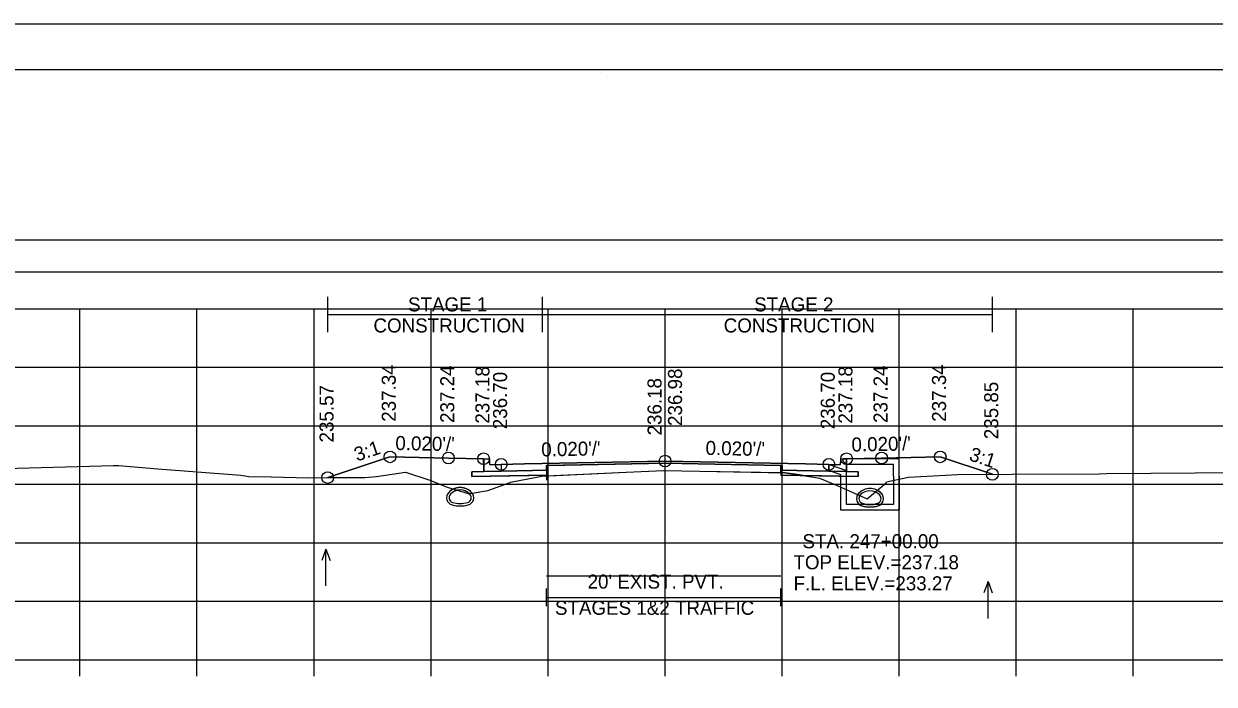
# Model space of a CAD drawing. Extents: x 1369627 to 1374022, y 380035 to 398173.
# Drawn here: x 1372043.7 to 1372145.5, y 390862.6 to 390919 of the extents above; entities that cross this region are included whole.
import ezdxf

# ---------------------------------------------------------------- set-up
doc = ezdxf.new("R2010")
doc.units = 0
for name, color, linetype in [('Default', 7, 'Continuous'), ('R_Alt Surface', 7, 'Continuous'), ('R_Axis', 7, 'Continuous'), ('R_Axis Annot', 7, 'Continuous'), ('R_Border', 7, 'Continuous'), ('R_Exist Surface', 7, 'Continuous'), ('R_Fin Surface', 7, 'Continuous'), ('R_Grid', 7, 'Continuous'), ('R_MOT', 7, 'Continuous'), ('R_No Plot', 7, 'Continuous'), ('R_Water', 7, 'Continuous'), ('R_Water Annot', 7, 'Continuous'), ('R_Xsect Elev', 7, 'Continuous'), ('R_Xsect Slope', 7, 'Continuous'), ('T_Vehicle Path Rt', 7, 'Continuous')]:
    doc.layers.add(name, color=color, linetype=linetype)

msp = doc.modelspace()

# ---------------------------------------------------------------- linework, layer by layer
at = {"layer": 'Default'}
for p, q in [((1372088.41, 390869.24), (1372088.41, 390870.74)), ((1372108.41, 390869.24), (1372108.41, 390870.74)), ((1372088.41, 390869.99), (1372108.41, 390869.99))]:
    msp.add_line(p, q, dxfattribs=at)
for points in [[(1371948.53, 390897.8), (1372248.53, 390897.8), (1372248.53, 390900.51), (1371948.53, 390900.51)], [(1372083.02, 390881.84), (1372083.52, 390881.84), (1372083.53, 390881.34), (1372084.53, 390881.36), (1372084.53, 390880.77), (1372083.03, 390880.74)], [(1372113.53, 390881.34), (1372113.54, 390881.84), (1372114.04, 390881.84), (1372114.03, 390880.74), (1372112.53, 390880.77), (1372112.53, 390881.36)]]:
    msp.add_lwpolyline(points, close=True, dxfattribs=at)
at = {"layer": 'R_Alt Surface'}
msp.add_lwpolyline([(1372083.03, 390881.84), (1372083.03, 390880.74), (1372084.53, 390880.77), (1372088.41, 390880.85), (1372088.41, 390881.27), (1372098.53, 390881.47), (1372108.41, 390881.27), (1372108.41, 390880.85), (1372112.53, 390880.77), (1372114.03, 390880.74), (1372114.03, 390881.84)], dxfattribs=at)
for points in [[(1372082.03, 390880.72), (1372083.03, 390880.74), (1372084.53, 390880.77), (1372088.41, 390880.85), (1372088.41, 390880.43), (1372082.03, 390880.31)], [(1372115.03, 390880.72), (1372114.03, 390880.74), (1372112.53, 390880.77), (1372108.41, 390880.85), (1372108.41, 390880.44), (1372115.03, 390880.31)]]:
    msp.add_lwpolyline(points, close=True, dxfattribs=at)
at = {"layer": 'R_Axis'}
for p, q in [((1371948.53, 390864.66), (1372248.53, 390864.66)), ((1372048.53, 390863.26), (1372048.53, 390864.66)), ((1372058.53, 390863.26), (1372058.53, 390864.66)), ((1372068.53, 390863.26), (1372068.53, 390864.66)), ((1372078.53, 390863.26), (1372078.53, 390864.66)), ((1372088.53, 390863.26), (1372088.53, 390864.66)), ((1372098.53, 390863.26), (1372098.53, 390864.66)), ((1372108.53, 390863.26), (1372108.53, 390864.66)), ((1372118.53, 390863.26), (1372118.53, 390864.66)), ((1372128.53, 390863.26), (1372128.53, 390864.66)), ((1372138.53, 390863.26), (1372138.53, 390864.66))]:
    msp.add_line(p, q, dxfattribs=at)
at = {"layer": 'R_Border'}
for p, q in [((1371940.53, 390915.12), (1372256.71, 390915.12)), ((1372093.05, 390914.86), (1372093.05, 390914.86)), ((1372093.05, 390914.86), (1372093.05, 390914.86))]:
    msp.add_line(p, q, dxfattribs=at)
at = {"layer": 'R_Exist Surface'}
msp.add_lwpolyline([(1372041.09, 390880.97), (1372051.41, 390881.25), (1372051.84, 390881.26), (1372055.19, 390880.97), (1372062.29, 390880.44), (1372062.97, 390880.32), (1372064.87, 390880.28), (1372068.07, 390880.21), (1372071.32, 390880.25), (1372072.87, 390880.25), (1372073.86, 390880.32), (1372076.36, 390880.68), (1372078.44, 390880.01), (1372079.92, 390879.42), (1372081.32, 390878.99), (1372081.79, 390878.85), (1372081.87, 390878.86), (1372083.38, 390879.13), (1372085.28, 390879.81), (1372085.33, 390879.83), (1372085.45, 390879.86), (1372088.01, 390880.36), (1372095.2, 390880.7), (1372098.41, 390880.84), (1372101.5, 390880.78), (1372108.78, 390880.64), (1372109.81, 390880.48), (1372111.72, 390880.19), (1372113.04, 390879.63), (1372115.8, 390878.4), (1372117.41, 390879.79), (1372117.46, 390879.86), (1372119.2, 390880.23), (1372119.32, 390880.26), (1372123.55, 390880.49), (1372128.2, 390880.52), (1372135.63, 390880.54), (1372136.25, 390880.57), (1372155.19, 390880.72)], dxfattribs=at)
at = {"layer": 'R_Fin Surface'}
msp.add_lwpolyline([(1372069.7, 390880.23), (1372075.02, 390882), (1372080.02, 390881.9), (1372083.02, 390881.84), (1372083.52, 390881.84), (1372083.53, 390881.34), (1372084.53, 390881.36), (1372086.53, 390881.4), (1372098.53, 390881.64), (1372110.53, 390881.4), (1372112.53, 390881.36), (1372113.53, 390881.34), (1372113.54, 390881.84), (1372114.04, 390881.84), (1372117.04, 390881.9), (1372122.04, 390882), (1372126.5, 390880.51)], dxfattribs=at)
at = {"layer": 'R_Grid'}
for p, q in [((1371948.53, 390894.66), (1372248.53, 390894.66)), ((1372048.53, 390864.66), (1372048.53, 390894.66)), ((1372058.53, 390864.66), (1372058.53, 390894.66)), ((1372068.53, 390864.66), (1372068.53, 390894.66)), ((1372078.53, 390864.66), (1372078.53, 390894.66)), ((1372088.53, 390864.66), (1372088.53, 390894.66)), ((1372098.53, 390864.66), (1372098.53, 390894.66)), ((1372108.53, 390864.66), (1372108.53, 390894.66)), ((1372118.53, 390864.66), (1372118.53, 390894.66)), ((1372128.53, 390864.66), (1372128.53, 390894.66)), ((1372138.53, 390864.66), (1372138.53, 390894.66)), ((1371948.53, 390889.66), (1372248.53, 390889.66)), ((1371948.53, 390884.66), (1372248.53, 390884.66)), ((1371948.53, 390879.66), (1372248.53, 390879.66)), ((1371948.53, 390874.66), (1372248.53, 390874.66)), ((1371948.53, 390869.66), (1372248.53, 390869.66)), ((1371948.53, 390864.66), (1372248.53, 390864.66))]:
    msp.add_line(p, q, dxfattribs=at)
at = {"layer": 'R_MOT'}
for p, q in [((1372069.7, 390892.67), (1372069.7, 390895.67)), ((1372088.07, 390892.67), (1372088.07, 390895.67)), ((1372126.5, 390892.67), (1372126.5, 390895.67)), ((1372069.7, 390894.17), (1372126.5, 390894.17))]:
    msp.add_line(p, q, dxfattribs=at)
at = {"layer": 'R_No Plot'}
msp.add_line((1371928.13, 390919.01), (1372261.46, 390919.01), dxfattribs=at)
for points in [[(1371928.12, 390919.01), (1372261.46, 390919.01), (1372261.46, 390705.68), (1371928.12, 390705.68)], [(1372174.45, 390915.12), (1372194.07, 390915.12), (1372194.07, 390905.24), (1372210.18, 390905.24), (1372233.38, 390905.24), (1372233.38, 390872.57), (1372256.59, 390872.57), (1372256.71, 390709.66), (1371940.53, 390709.66), (1371940.53, 390915.12)], [(1372088.53, 390880.85), (1372084.53, 390880.77), (1372083.03, 390880.74), (1372082.03, 390880.72), (1372082.03, 390880.31), (1372088.53, 390880.44)], [(1372098.53, 390881.64), (1372086.53, 390881.4), (1372084.53, 390881.36), (1372084.53, 390880.77), (1372088.53, 390880.85), (1372088.53, 390881.27), (1372098.53, 390881.47), (1372108.53, 390881.27), (1372108.53, 390880.85), (1372112.53, 390880.77), (1372112.53, 390881.36), (1372110.53, 390881.4)], [(1372108.53, 390880.85), (1372112.53, 390880.77), (1372114.03, 390880.74), (1372115.03, 390880.72), (1372115.03, 390880.31), (1372108.53, 390880.44)]]:
    msp.add_lwpolyline(points, close=True, dxfattribs=at)
for points in [[(1372083.02, 390881.84), (1372083.03, 390880.74), (1372084.53, 390880.77), (1372088.53, 390880.85), (1372088.53, 390881.27), (1372098.53, 390881.47), (1372108.53, 390881.27), (1372108.53, 390880.85), (1372112.53, 390880.77), (1372114.03, 390880.74), (1372114.04, 390881.84)], [(1372088.41, 390871.84), (1372108.41, 390871.84)]]:
    msp.add_lwpolyline(points, dxfattribs=at)
for centre in [(1372075.02, 390882), (1372080.02, 390881.9), (1372083.02, 390881.84), (1372084.53, 390881.36), (1372098.53, 390881.64), (1372112.53, 390881.36), (1372114.04, 390881.84), (1372117.04, 390881.9), (1372122.04, 390882), (1372069.7, 390880.23), (1372126.5, 390880.51)]:
    msp.add_circle(centre, 0.5, dxfattribs=at)
at = {"layer": 'R_Water'}
for p, q in [((1372113.71, 390881.67), (1372113.79, 390881.84)), ((1372113.71, 390881.67), (1372114.04, 390881.34)), ((1372118.54, 390881.84), (1372113.79, 390881.84)), ((1372118.54, 390880.34), (1372118.54, 390881.84)), ((1372112.54, 390881.36), (1372114.04, 390880.84)), ((1372112.54, 390880.83), (1372113.54, 390880.48)), ((1372118.04, 390881.34), (1372114.04, 390881.34)), ((1372114.04, 390880.34), (1372114.04, 390880.84)), ((1372118.04, 390880.34), (1372118.04, 390881.34)), ((1372113.54, 390880.34), (1372113.54, 390880.48))]:
    msp.add_line(p, q, dxfattribs=at)
for points in [[(1372112.54, 390880.83), (1372112.54, 390881.36)], [(1372118.54, 390880.34), (1372118.54, 390877.43), (1372116.04, 390877.43), (1372113.54, 390877.43), (1372113.54, 390880.34)], [(1372118.04, 390880.34), (1372118.04, 390877.93), (1372116.04, 390877.93), (1372114.04, 390877.93), (1372114.04, 390880.34)]]:
    msp.add_lwpolyline(points, dxfattribs=at)
for centre, radius, start, end in [((1372080.51, 390878.51), 0.646, 136.3515, 253.9529), ((1372080.51, 390878.51), 0.646, 136.3515, 253.9529), ((1372081.02, 390878.02), 1.35, 43.6485, 136.3515), ((1372081.02, 390878.03), 1.35, 43.6485, 136.3515), ((1372080.51, 390878.51), 0.438, 136.3515, 253.9529), ((1372080.51, 390878.51), 0.438, 136.3515, 253.9529), ((1372081.02, 390878.02), 1.15, 43.6485, 136.3515), ((1372081.02, 390878.03), 1.15, 43.6485, 136.3515), ((1372081.53, 390878.51), 0.438, 286.0471, 43.6485), ((1372081.53, 390878.51), 0.438, 286.0471, 43.6485), ((1372081.53, 390878.51), 0.646, 286.0471, 43.6485), ((1372081.53, 390878.51), 0.646, 286.0471, 43.6485), ((1372115.53, 390878.44), 0.646, 136.3515, 253.9529), ((1372115.53, 390878.44), 0.646, 136.3515, 253.9529), ((1372115.53, 390878.43), 0.646, 136.3515, 253.9529), ((1372116.04, 390877.95), 1.35, 43.6485, 136.3515), ((1372116.04, 390877.95), 1.35, 43.6485, 136.3515), ((1372116.04, 390877.94), 1.35, 43.6485, 136.3515), ((1372115.53, 390878.44), 0.438, 136.3515, 253.9529), ((1372115.53, 390878.44), 0.438, 136.3515, 253.9529), ((1372115.53, 390878.43), 0.438, 136.3515, 253.9529), ((1372116.04, 390877.95), 1.15, 43.6485, 136.3515), ((1372116.04, 390877.95), 1.15, 43.6485, 136.3515), ((1372116.04, 390877.94), 1.15, 43.6485, 136.3515), ((1372116.55, 390878.44), 0.438, 286.0471, 43.6485), ((1372116.55, 390878.44), 0.438, 286.0471, 43.6485), ((1372116.55, 390878.43), 0.438, 286.0471, 43.6485), ((1372116.55, 390878.44), 0.646, 286.0471, 43.6485), ((1372116.55, 390878.44), 0.646, 286.0471, 43.6485), ((1372116.55, 390878.43), 0.646, 286.0471, 43.6485), ((1372081.02, 390880.3), 2.5, 253.9529, 286.0471), ((1372081.02, 390880.3), 2.5, 253.9529, 286.0471), ((1372081.02, 390880.3), 2.29, 253.9529, 286.0471), ((1372081.02, 390880.3), 2.29, 253.9529, 286.0471), ((1372116.04, 390880.23), 2.5, 253.9529, 286.0471), ((1372116.04, 390880.23), 2.5, 253.9529, 286.0471), ((1372116.04, 390880.21), 2.5, 253.9529, 286.0471), ((1372116.04, 390880.23), 2.29, 253.9529, 286.0471), ((1372116.04, 390880.23), 2.29, 253.9529, 286.0471), ((1372116.04, 390880.21), 2.29, 253.9529, 286.0471)]:
    msp.add_arc(centre, radius, start, end, dxfattribs=at)
at = {"layer": 'R_Water Annot'}
for p, q in [((1372069.55, 390874.12), (1372069.2, 390873.15)), ((1372069.55, 390870.97), (1372069.55, 390874.12)), ((1372069.55, 390874.12), (1372069.9, 390873.15)), ((1372126.13, 390871.34), (1372125.78, 390870.37)), ((1372126.13, 390868.19), (1372126.13, 390871.34)), ((1372126.13, 390871.34), (1372126.48, 390870.37))]:
    msp.add_line(p, q, dxfattribs=at)
at = {"layer": 'R_Xsect Elev'}
msp.add_line((1372098.53, 390880.83), (1372098.53, 390890.83), dxfattribs=at)
at = {"layer": 'T_Vehicle Path Rt'}
for p, q in [((1372083.03, 390880.74), (1372083.02, 390881.84)), ((1372114.04, 390881.84), (1372114.03, 390880.74)), ((1372088.41, 390881.27), (1372088.41, 390880.01)), ((1372088.41, 390880.85), (1372088.41, 390880.43)), ((1372108.41, 390880.65), (1372108.41, 390880.85)), ((1372108.41, 390880.65), (1372108.41, 390880.44)), ((1372088.41, 390880.38), (1372088.41, 390880.43)), ((1372088.41, 390880.43), (1372088.41, 390880.38)), ((1372108.41, 390880.44), (1372110.32, 390880.4)), ((1372110.32, 390880.4), (1372111.72, 390880.19))]:
    msp.add_line(p, q, dxfattribs=at)
for points in [[(1372083.02, 390881.84), (1372080.02, 390881.9), (1372075.02, 390882), (1372069.7, 390880.23)], [(1372126.5, 390880.51), (1372122.04, 390882), (1372117.04, 390881.9), (1372114.04, 390881.84)], [(1372069.7, 390880.23), (1372071.32, 390880.25), (1372072.87, 390880.25), (1372073.86, 390880.32), (1372076.36, 390880.68), (1372078.44, 390880.01), (1372079.92, 390879.42), (1372081.32, 390878.99), (1372081.79, 390878.85), (1372081.87, 390878.86), (1372083.38, 390879.13), (1372085.28, 390879.81), (1372085.33, 390879.83), (1372085.45, 390879.86), (1372088.01, 390880.36), (1372088.41, 390880.38)], [(1372088.41, 390880.43), (1372082.03, 390880.31), (1372082.03, 390880.72), (1372083.03, 390880.74)], [(1372108.41, 390880.85), (1372108.41, 390881.27), (1372098.53, 390881.47), (1372088.41, 390881.27), (1372088.41, 390880.85)], [(1372088.41, 390880.38), (1372095.2, 390880.7), (1372098.41, 390880.84), (1372101.5, 390880.78), (1372108.41, 390880.65)], [(1372110.32, 390880.4), (1372109.81, 390880.48), (1372108.78, 390880.64), (1372108.41, 390880.65)], [(1372114.03, 390880.74), (1372115.03, 390880.72), (1372115.03, 390880.31), (1372110.32, 390880.4)], [(1372111.72, 390880.19), (1372113.04, 390879.63), (1372115.8, 390878.4), (1372117.41, 390879.79), (1372117.46, 390879.86), (1372119.2, 390880.23), (1372119.32, 390880.26), (1372123.55, 390880.49), (1372126.5, 390880.51)]]:
    msp.add_lwpolyline(points, dxfattribs=at)

# ---------------------------------------------------------------- texts
at = {"layer": 'R_Axis Annot'}
for s, p in [("20' EXIST. PVT.", (1372091.91, 390870.74)), ('STAGES 1&2 TRAFFIC', (1372089.12, 390868.5))]:
    msp.add_text(s, height=1.2, dxfattribs=at).set_placement(p)
at = {"layer": 'R_MOT'}
for s, p in [('STAGE 1', (1372076.56, 390894.43)), ('STAGE 2', (1372106.14, 390894.43)), ('CONSTRUCTION', (1372073.61, 390892.63)), ('CONSTRUCTION', (1372103.54, 390892.63))]:
    msp.add_text(s, height=1.2, dxfattribs=at).set_placement(p)
at = {"layer": 'R_Water Annot'}
for s, p in [('STA. 247+00.00', (1372110.27, 390874.19)), ('TOP ELEV.=237.18', (1372109.5, 390872.39)), ('F.L. ELEV.=233.27', (1372109.51, 390870.59))]:
    msp.add_text(s, height=1.2, dxfattribs=at).set_placement(p)
at = {"layer": 'R_Xsect Elev'}
for s, p in [('237.34', (1372075.52, 390885)), ('237.34', (1372122.54, 390885)), ('237.24', (1372080.52, 390884.9)), ('237.18', (1372083.52, 390884.84)), ('236.70', (1372085.03, 390884.36)), ('236.98', (1372099.98, 390884.64)), ('236.70', (1372113.03, 390884.36)), ('237.18', (1372114.54, 390884.84)), ('237.24', (1372117.54, 390884.9)), ('235.57', (1372070.2, 390883.23)), ('236.18', (1372098.23, 390883.83)), ('235.85', (1372127, 390883.51))]:
    msp.add_text(s, height=1.2, rotation=90, dxfattribs=at).set_placement(p)
at = {"layer": 'R_Xsect Slope'}
for s, rotation, p in [("0.020'/'", 358.8542, (1372075.47, 390882.59)), ("0.020'/'", 1.1458, (1372114.47, 390882.45)), ('3:1', 18.4332, (1372072.2, 390881.59)), ("0.020'/'", 1.1458, (1372087.96, 390882.03)), ("0.020'/'", 358.8542, (1372101.98, 390882.17)), ('3:1', 341.5668, (1372124.43, 390881.73))]:
    msp.add_text(s, height=1.2, rotation=rotation, dxfattribs=at).set_placement(p)

doc.saveas('drawing.dxf')
